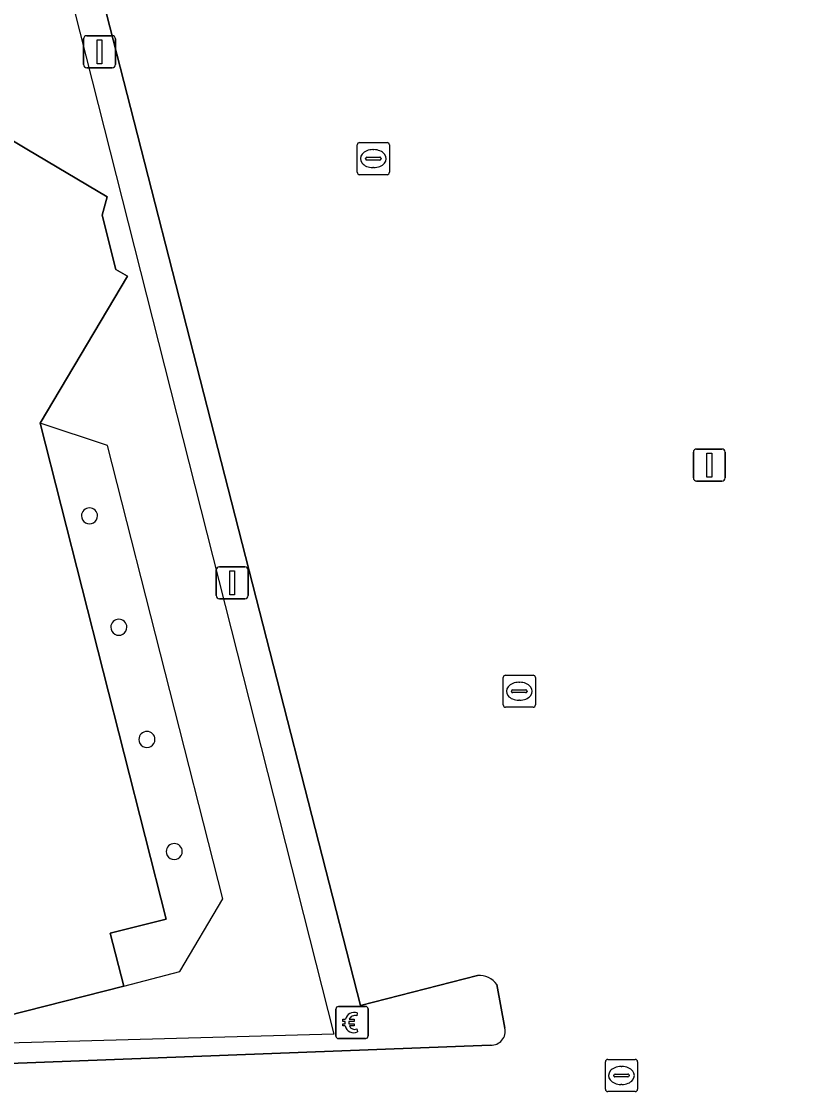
# Model space of a CAD drawing. Extents: x 160806 to 161707, y 383696 to 384148.
# Drawn here: x 161005.97 to 161030.47, y 383720.46 to 383753.98 of the extents above; entities that cross this region are included whole.
import ezdxf

# ---------------------------------------------------------------- set-up
doc = ezdxf.new("R2010")
doc.units = 0
for name, color, linetype in [('IMGEO_Betaalautomaat', 7, 'Continuous'), ('IMGEO_Dek', 7, 'Continuous'), ('IMGEO_Lichtmast', 7, 'Continuous'), ('IMGEO_Pand', 7, 'Continuous'), ('IMGEO_Pand_overbouw', 7, 'Continuous'), ('IMGEO_Parkeervlak_gesloten', 7, 'Continuous'), ('IMGEO_Parkeervlak_open', 7, 'Continuous'), ('IMGEO_Rioolput', 7, 'Continuous'), ('IMGEO_Voetpad_gesloten', 7, 'Continuous')]:
    doc.layers.add(name, color=color, linetype=linetype)

msp = doc.modelspace()

# ---------------------------------------------------------------- linework, layer by layer
at = {"layer": 'IMGEO_Betaalautomaat'}
for p, q in [((161015.754, 383722.371), (161015.754, 383723.212)), ((161015.754, 383723.212), (161015.754, 383722.371)), ((161015.829, 383723.295), (161016.67, 383723.295)), ((161016.67, 383723.295), (161015.829, 383723.295)), ((161016.416, 383723.1), (161016.399, 383723)), ((161016.753, 383723.221), (161016.753, 383722.38)), ((161016.753, 383722.38), (161016.753, 383723.221)), ((161016.037, 383722.759), (161016.037, 383722.827)), ((161016.158, 383722.827), (161016.158, 383722.759)), ((161016.403, 383722.594), (161016.425, 383722.507)), ((161016.679, 383722.296), (161015.838, 383722.296)), ((161015.838, 383722.296), (161016.679, 383722.296))]:
    msp.add_line(p, q, dxfattribs=at)
for points in [[(161016.037, 383722.827), (161015.968, 383722.827), (161015.968, 383722.896), (161016.047, 383722.896)], [(161016.042, 383722.69), (161015.968, 383722.69), (161015.968, 383722.759), (161016.037, 383722.759)], [(161016.169, 383722.896), (161016.316, 383722.896), (161016.316, 383722.827), (161016.158, 383722.827)], [(161016.158, 383722.759), (161016.316, 383722.759), (161016.316, 383722.69), (161016.172, 383722.69)]]:
    msp.add_lwpolyline(points, dxfattribs=at)
for centre, radius, start, end in [((161015.832, 383723.218), 0.0779, 92.4484, 184.2845), ((161015.832, 383723.218), 0.0779, 92.4484, 184.2845), ((161016.33, 383722.82), 0.293, 73.014, 165.0139), ((161016.336, 383722.833), 0.179, 69.3236, 159.5683), ((161016.676, 383723.218), 0.0779, 2.4484, 94.2845), ((161016.676, 383723.218), 0.0779, 2.4484, 94.2845), ((161016.303, 383722.745), 0.267, 191.8096, 297.0389), ((161016.336, 383722.76), 0.179, 202.7625, 291.8693), ((161015.832, 383722.374), 0.0779, 182.4484, 274.2845), ((161015.832, 383722.374), 0.0779, 182.4484, 274.2845), ((161016.676, 383722.374), 0.0779, 272.4484, 4.2845), ((161016.676, 383722.374), 0.0779, 272.4484, 4.2845)]:
    msp.add_arc(centre, radius, start, end, dxfattribs=at)
at = {"layer": 'IMGEO_Dek'}
msp.add_lwpolyline([(160983.265, 383705.961), (161017.778, 383707.453), (161017.526, 383714.059), (161017.47, 383715.97), (161042.245, 383716.936), (161047.689, 383726.041), (161047.527, 383726.542), (161047.162, 383727.994), (161034.181, 383780.096), (161003.066, 383772.21), (161015.684, 383722.436), (160997.975, 383721.941)], dxfattribs=at)
at = {"layer": 'IMGEO_Lichtmast'}
for p, q in [((161007.999, 383753.536), (161008.789, 383753.536)), ((161008.789, 383753.536), (161007.999, 383753.536)), ((161007.899, 383752.636), (161007.899, 383753.436)), ((161007.899, 383753.436), (161007.899, 383752.636)), ((161008.889, 383753.436), (161008.889, 383752.636)), ((161008.889, 383752.636), (161008.889, 383753.436)), ((161008.789, 383752.536), (161007.999, 383752.536)), ((161007.999, 383752.536), (161008.789, 383752.536)), ((161026.883, 383739.761), (161026.883, 383740.561)), ((161026.883, 383740.561), (161026.883, 383739.761)), ((161026.983, 383740.661), (161027.773, 383740.661)), ((161027.773, 383740.661), (161026.983, 383740.661)), ((161027.873, 383740.561), (161027.873, 383739.761)), ((161027.873, 383739.761), (161027.873, 383740.561)), ((161027.773, 383739.661), (161026.983, 383739.661)), ((161026.983, 383739.661), (161027.773, 383739.661)), ((161012.026, 383736.093), (161012.026, 383736.893)), ((161012.026, 383736.893), (161012.026, 383736.093)), ((161012.126, 383736.993), (161012.916, 383736.993)), ((161012.916, 383736.993), (161012.126, 383736.993)), ((161013.016, 383736.893), (161013.016, 383736.093)), ((161013.016, 383736.093), (161013.016, 383736.893)), ((161012.916, 383735.993), (161012.126, 383735.993)), ((161012.126, 383735.993), (161012.916, 383735.993))]:
    msp.add_line(p, q, dxfattribs=at)
for points in [[(161008.319, 383753.411), (161008.469, 383753.411), (161008.469, 383752.661), (161008.319, 383752.661), (161008.319, 383753.411)], [(161027.303, 383740.536), (161027.453, 383740.536), (161027.453, 383739.786), (161027.303, 383739.786), (161027.303, 383740.536)], [(161012.446, 383736.868), (161012.596, 383736.868), (161012.596, 383736.118), (161012.446, 383736.118), (161012.446, 383736.868)]]:
    msp.add_lwpolyline(points, dxfattribs=at)
for centre, start, end in [((161007.999, 383753.436), 90, 180), ((161007.999, 383753.436), 90, 180), ((161008.789, 383753.436), 0, 90), ((161008.789, 383753.436), 360, 90), ((161007.999, 383752.636), 180, 270), ((161007.999, 383752.636), 180, 270), ((161008.789, 383752.636), 270, 0), ((161008.789, 383752.636), 270, 0), ((161026.983, 383740.561), 90, 180), ((161026.983, 383740.561), 90, 180), ((161027.773, 383740.561), 0, 90), ((161027.773, 383740.561), 360, 90), ((161026.983, 383739.761), 180, 270), ((161026.983, 383739.761), 180, 270), ((161027.773, 383739.761), 270, 0), ((161027.773, 383739.761), 270, 0), ((161012.126, 383736.893), 90, 180), ((161012.126, 383736.893), 90, 180), ((161012.916, 383736.893), 0, 90), ((161012.916, 383736.893), 360, 90), ((161012.126, 383736.093), 180, 270), ((161012.126, 383736.093), 180, 270), ((161012.916, 383736.093), 270, 0), ((161012.916, 383736.093), 270, 0)]:
    msp.add_arc(centre, 0.1, start, end, dxfattribs=at)
at = {"layer": 'IMGEO_Pand'}
msp.add_lwpolyline([(161005.472, 383722.996), (161009.147, 383723.93), (161008.728, 383725.577), (161010.467, 383726.018), (161006.541, 383741.464), (161009.264, 383746.043), (161008.902, 383746.258), (161008.473, 383747.946), (161008.633, 383748.513), (161006.133, 383750), (161004.057, 383751.235)], dxfattribs=at)
for centre, start, end in [((161008.081, 383738.578), 0.2296, 179.7704), ((161008.081, 383738.578), 179.7713, 0.2287), ((161008.995, 383735.109), 0.2296, 179.7704), ((161008.995, 383735.109), 179.7713, 0.2287), ((161009.87, 383731.615), 0.2296, 179.7704), ((161009.87, 383731.615), 179.7713, 0.2287), ((161010.721, 383728.121), 0.2296, 179.7704), ((161010.721, 383728.121), 179.7713, 0.2287)]:
    msp.add_arc(centre, 0.25, start, end, dxfattribs=at)
at = {"layer": 'IMGEO_Pand_overbouw'}
msp.add_lwpolyline([(161008.646, 383740.768), (161006.541, 383741.464), (161010.467, 383726.018), (161008.728, 383725.577), (161009.147, 383723.93), (161010.889, 383724.382), (161012.235, 383726.646)], close=True, dxfattribs=at)
at = {"layer": 'IMGEO_Parkeervlak_gesloten'}
for points in [[(160983.71, 383715.431), (161017.446, 383716.817), (161041.226, 383717.794), (161046.335, 383726.393), (161033.086, 383778.968), (161004.152, 383771.617), (161016.514, 383723.323)], [(161016.514, 383723.323), (161020.163, 383724.26)], [(161020.762, 383723.978), (161021.01, 383722.62)], [(161020.567, 383722.095), (160997.147, 383721.192)]]:
    msp.add_lwpolyline(points, dxfattribs=at)
for centre, radius, start, end in [((161020.21, 383723.583), 0.679, 35.6163, 93.9631), ((161020.599, 383722.517), 0.424, 265.6752, 14.0088)]:
    msp.add_arc(centre, radius, start, end, dxfattribs=at)
at = {"layer": 'IMGEO_Parkeervlak_open'}
msp.add_lwpolyline([(161004.057, 383751.235), (161006.133, 383750), (161008.633, 383748.513), (161008.473, 383747.946), (161008.902, 383746.258), (161009.264, 383746.043), (161006.541, 383741.464), (161010.467, 383726.018), (161008.728, 383725.577), (161009.147, 383723.93), (161005.472, 383722.996)], dxfattribs=at)
for centre, start, end in [((161008.081, 383738.578), 0.2296, 179.7704), ((161008.081, 383738.578), 179.7713, 0.2287), ((161008.995, 383735.109), 0.2296, 179.7704), ((161008.995, 383735.109), 179.7713, 0.2287), ((161009.87, 383731.615), 0.2296, 179.7704), ((161009.87, 383731.615), 179.7713, 0.2287), ((161010.721, 383728.121), 0.2296, 179.7704), ((161010.721, 383728.121), 179.7713, 0.2287)]:
    msp.add_arc(centre, 0.25, start, end, dxfattribs=at)
at = {"layer": 'IMGEO_Rioolput'}
for p, q in [((161016.417, 383749.281), (161016.417, 383750.133)), ((161016.492, 383750.207), (161017.344, 383750.207)), ((161017.418, 383750.133), (161017.418, 383749.281)), ((161016.905, 383749.987), (161016.93, 383749.987)), ((161016.676, 383749.701), (161016.676, 383749.713)), ((161017.114, 383749.664), (161016.716, 383749.664)), ((161016.719, 383749.75), (161017.117, 383749.75)), ((161017.16, 383749.713), (161017.16, 383749.701)), ((161017.344, 383749.207), (161016.492, 383749.207)), ((161016.928, 383749.427), (161016.903, 383749.427)), ((161020.962, 383732.689), (161020.962, 383733.541)), ((161021.037, 383733.615), (161021.889, 383733.615)), ((161021.45, 383733.395), (161021.475, 383733.395)), ((161021.963, 383733.541), (161021.963, 383732.689)), ((161021.221, 383733.109), (161021.221, 383733.121)), ((161021.659, 383733.072), (161021.261, 383733.072)), ((161021.264, 383733.158), (161021.662, 383733.158)), ((161021.705, 383733.121), (161021.705, 383733.109)), ((161021.473, 383732.835), (161021.448, 383732.835)), ((161021.889, 383732.615), (161021.037, 383732.615)), ((161024.217, 383721.645), (161025.069, 383721.645)), ((161024.142, 383720.719), (161024.142, 383721.571)), ((161024.63, 383721.425), (161024.655, 383721.425)), ((161025.143, 383721.571), (161025.143, 383720.719)), ((161024.401, 383721.139), (161024.401, 383721.151)), ((161024.839, 383721.102), (161024.441, 383721.102)), ((161024.444, 383721.188), (161024.842, 383721.188)), ((161024.885, 383721.151), (161024.885, 383721.139)), ((161025.069, 383720.645), (161024.217, 383720.645)), ((161024.653, 383720.865), (161024.628, 383720.865))]:
    msp.add_line(p, q, dxfattribs=at)
for points in [[(161016.417, 383749.281), (161016.417, 383750.133)], [(161016.492, 383750.207), (161017.344, 383750.207)], [(161017.418, 383750.133), (161017.418, 383749.281)], [(161017.344, 383749.207), (161016.492, 383749.207)], [(161020.962, 383732.689), (161020.962, 383733.541)], [(161021.037, 383733.615), (161021.889, 383733.615)], [(161021.963, 383733.541), (161021.963, 383732.689)], [(161021.889, 383732.615), (161021.037, 383732.615)], [(161024.217, 383721.645), (161025.069, 383721.645)], [(161024.142, 383720.719), (161024.142, 383721.571)], [(161025.143, 383721.571), (161025.143, 383720.719)], [(161025.069, 383720.645), (161024.217, 383720.645)]]:
    msp.add_lwpolyline(points, dxfattribs=at)
for centre, radius, start, end in [((161016.494, 383750.131), 0.0765, 91.552, 178.448), ((161016.494, 383750.131), 0.0765, 91.552, 178.448), ((161017.342, 383750.131), 0.0765, 1.552, 88.448), ((161017.342, 383750.131), 0.0765, 1.552, 88.448), ((161016.716, 383749.71), 0.0403, 85.8775, 175.7526), ((161016.713, 383749.7), 0.0366, 178.938, 274.7102), ((161017.117, 383749.707), 0.043, 264.8664, 352.4533), ((161017.121, 383749.712), 0.0386, 1.7309, 96.639), ((161016.494, 383749.283), 0.0765, 181.552, 268.448), ((161016.494, 383749.283), 0.0765, 181.552, 268.448), ((161017.342, 383749.283), 0.0765, 271.552, 358.448), ((161017.342, 383749.283), 0.0765, 271.552, 358.448), ((161021.039, 383733.539), 0.0765, 91.552, 178.448), ((161021.039, 383733.539), 0.0765, 91.552, 178.448), ((161021.887, 383733.539), 0.0765, 1.552, 88.448), ((161021.887, 383733.539), 0.0765, 1.552, 88.448), ((161021.261, 383733.118), 0.0403, 85.8775, 175.7526), ((161021.258, 383733.108), 0.0366, 178.938, 274.7102), ((161021.662, 383733.115), 0.043, 264.8664, 352.4533), ((161021.666, 383733.12), 0.0386, 1.7309, 96.639), ((161021.039, 383732.691), 0.0765, 181.552, 268.448), ((161021.039, 383732.691), 0.0765, 181.552, 268.448), ((161021.887, 383732.691), 0.0765, 271.552, 358.448), ((161021.887, 383732.691), 0.0765, 271.552, 358.448), ((161024.219, 383721.569), 0.0765, 91.552, 178.448), ((161024.219, 383721.569), 0.0765, 91.552, 178.448), ((161025.067, 383721.569), 0.0765, 1.552, 88.448), ((161025.067, 383721.569), 0.0765, 1.552, 88.448), ((161024.441, 383721.148), 0.0403, 85.8775, 175.7526), ((161024.438, 383721.138), 0.0366, 178.938, 274.7102), ((161024.842, 383721.145), 0.043, 264.8664, 352.4533), ((161024.846, 383721.15), 0.0386, 1.7309, 96.639), ((161024.219, 383720.721), 0.0765, 181.552, 268.448), ((161024.219, 383720.721), 0.0765, 181.552, 268.448), ((161025.067, 383720.721), 0.0765, 271.552, 358.448), ((161025.067, 383720.721), 0.0765, 271.552, 358.448)]:
    msp.add_arc(centre, radius, start, end, dxfattribs=at)
for centre, major_axis, ratio, start_param, end_param in [((161016.904, 383749.707), (-0.387, 0.002), 0.722429, 4.712389, 7.853982), ((161016.929, 383749.707), (-0.39, 0.002), 0.717154, 1.570796, 4.712389), ((161021.449, 383733.115), (-0.387, 0.002), 0.722429, 4.712389, 7.853982), ((161021.474, 383733.115), (-0.39, 0.002), 0.717154, 1.570796, 4.712389), ((161024.629, 383721.145), (-0.387, 0.002), 0.722429, 4.712389, 7.853982), ((161024.654, 383721.145), (-0.39, 0.002), 0.717154, 1.570796, 4.712389)]:
    msp.add_ellipse(centre, major_axis=major_axis, ratio=ratio, start_param=start_param, end_param=end_param, dxfattribs=at)
at = {"layer": 'IMGEO_Voetpad_gesloten'}
for points in [[(161047.689, 383726.041), (161047.527, 383726.542), (161047.162, 383727.994), (161034.181, 383780.096), (161003.066, 383772.21), (161015.684, 383722.436), (160997.975, 383721.941), (160993.948, 383737.691), (160995.883, 383738.073), (160996.869, 383739.789), (160995.99, 383740.312), (160995.138, 383738.871), (160993.141, 383738.5), (160992.783, 383737.964), (160996.841, 383721.416), (160997.147, 383721.192), (161020.567, 383722.095)], [(161020.163, 383724.26), (161016.514, 383723.323), (161004.152, 383771.617), (161033.086, 383778.968), (161046.335, 383726.393), (161041.226, 383717.794), (161017.446, 383716.817), (161017.462, 383716.268), (161017.47, 383715.97), (161042.245, 383716.936), (161047.689, 383726.041)], [(161021.01, 383722.62), (161020.762, 383723.978)]]:
    msp.add_lwpolyline(points, dxfattribs=at)
for centre, radius, start, end in [((161020.21, 383723.583), 0.679, 35.6163, 93.9631), ((161020.599, 383722.517), 0.424, 265.6752, 14.0088)]:
    msp.add_arc(centre, radius, start, end, dxfattribs=at)

doc.saveas('drawing.dxf')
